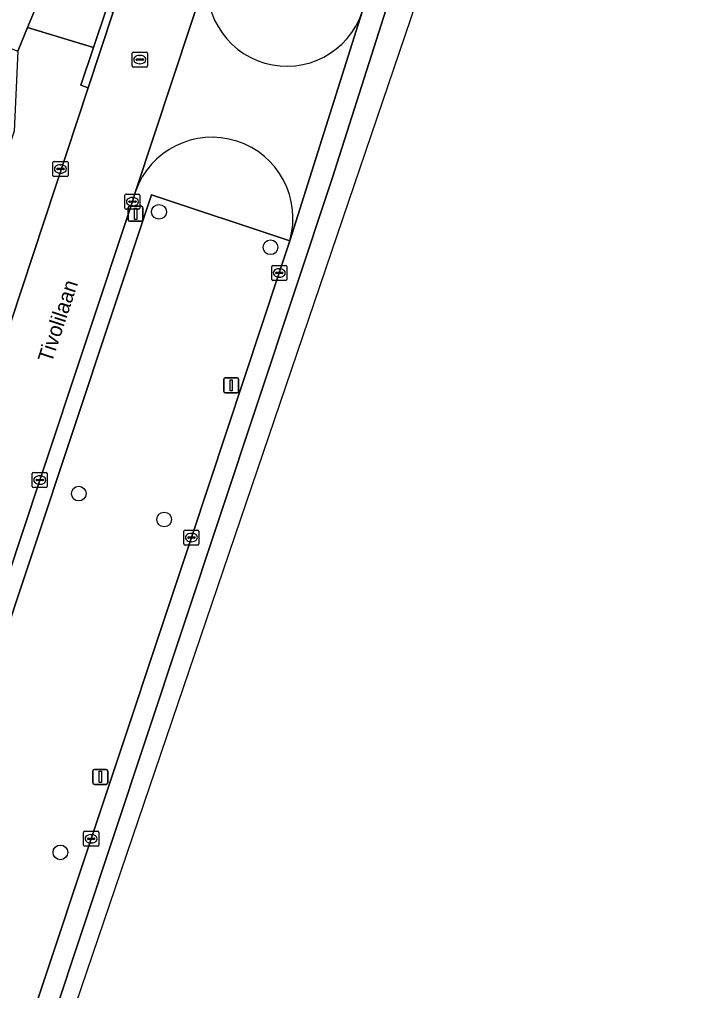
# Model space of a CAD drawing. Extents: x 162523 to 163266, y 381230 to 382050.
# Drawn here: x 163214.4 to 163259.4, y 381512.1 to 381576.7 of the extents above; entities that cross this region are included whole.
import ezdxf

# ---------------------------------------------------------------- set-up
doc = ezdxf.new("R2010")
doc.units = 0
for name, color, linetype in [('IMGEO_Berm_groen', 7, 'Continuous'), ('IMGEO_Boom', 7, 'Continuous'), ('IMGEO_Fietspad_gesloten', 7, 'Continuous'), ('IMGEO_Kolk', 7, 'Continuous'), ('IMGEO_Lichtmast', 7, 'Continuous'), ('IMGEO_Openbare_ruimte_label', 7, 'Continuous'), ('IMGEO_Rijbaan_lokaal_gesloten', 7, 'Continuous'), ('IMGEO_Rijbaan_lokaal_open', 7, 'Continuous'), ('IMGEO_Rioolput', 7, 'Continuous'), ('IMGEO_Voetpad_open', 7, 'Continuous')]:
    doc.layers.add(name, color=color, linetype=linetype)

msp = doc.modelspace()

# ---------------------------------------------------------------- linework, layer by layer
at = {"layer": 'IMGEO_Berm_groen'}
msp.add_lwpolyline([(163225.828, 381542.263), (163231.668, 381559.868), (163232.365, 381562.003), (163223.174, 381565.078), (163210.056, 381525.626), (163203.071, 381504.692), (163212.305, 381501.657), (163212.414, 381501.954), (163212.671, 381502.746), (163219.161, 381522.219)], close=True, dxfattribs=at)
at = {"layer": 'IMGEO_Boom'}
for centre in [(163223.674, 381563.936), (163231.089, 381561.58), (163218.341, 381545.19), (163224.02, 381543.466), (163217.116, 381521.314)]:
    msp.add_circle(centre, 0.489, dxfattribs=at)
at = {"layer": 'IMGEO_Fietspad_gesloten'}
for points in [[(163235.199, 381566.163), (163242.71, 381589.759), (163246.898, 381602.85), (163248.58, 381608.849), (163250.704, 381616.263), (163251.433, 381620.766), (163249.06, 381621.409), (163249.024, 381621.079), (163248.575, 381616.986), (163248.413, 381615.767), (163248.37, 381615.534), (163247.552, 381611.144), (163246.308, 381606.074), (163246.261, 381605.853), (163245.977, 381604.852), (163245.128, 381602.029), (163243.553, 381596.997), (163237.856, 381579.363), (163237.186, 381577.241), (163232.365, 381562.003), (163231.668, 381559.868), (163225.828, 381542.263), (163219.161, 381522.219), (163212.671, 381502.746)], [(163214.498, 381503.809), (163222.768, 381528.774), (163235.199, 381566.163)]]:
    msp.add_lwpolyline(points, dxfattribs=at)
at = {"layer": 'IMGEO_Kolk'}
for p, q in [((163216.699, 381567.29), (163217.551, 381567.29)), ((163216.624, 381566.364), (163216.624, 381567.216)), ((163216.883, 381566.784), (163216.883, 381566.796)), ((163217.321, 381566.747), (163216.923, 381566.747)), ((163216.926, 381566.833), (163217.324, 381566.833)), ((163217.112, 381567.07), (163217.137, 381567.07)), ((163217.367, 381566.796), (163217.367, 381566.784)), ((163217.625, 381567.216), (163217.625, 381566.364)), ((163217.551, 381566.29), (163216.699, 381566.29)), ((163217.135, 381566.51), (163217.11, 381566.51)), ((163221.41, 381564.188), (163221.41, 381565.04)), ((163221.485, 381565.114), (163222.337, 381565.114)), ((163221.898, 381564.894), (163221.923, 381564.894)), ((163222.411, 381565.04), (163222.411, 381564.188)), ((163222.337, 381564.114), (163221.485, 381564.114)), ((163221.669, 381564.608), (163221.669, 381564.62)), ((163222.107, 381564.571), (163221.709, 381564.571)), ((163221.712, 381564.657), (163222.11, 381564.657)), ((163221.921, 381564.334), (163221.896, 381564.334)), ((163222.153, 381564.62), (163222.153, 381564.608)), ((163231.17, 381559.443), (163231.17, 381560.295)), ((163231.245, 381560.369), (163232.097, 381560.369)), ((163232.171, 381560.295), (163232.171, 381559.443)), ((163231.429, 381559.863), (163231.429, 381559.875)), ((163231.867, 381559.826), (163231.469, 381559.826)), ((163231.472, 381559.912), (163231.87, 381559.912)), ((163231.681, 381559.589), (163231.656, 381559.589)), ((163231.658, 381560.149), (163231.683, 381560.149)), ((163231.913, 381559.875), (163231.913, 381559.863)), ((163232.097, 381559.369), (163231.245, 381559.369)), ((163215.323, 381546.592), (163216.175, 381546.592)), ((163215.248, 381545.666), (163215.248, 381546.518)), ((163215.507, 381546.086), (163215.507, 381546.098)), ((163215.945, 381546.049), (163215.547, 381546.049)), ((163215.55, 381546.135), (163215.948, 381546.135)), ((163215.736, 381546.372), (163215.761, 381546.372)), ((163215.991, 381546.098), (163215.991, 381546.086)), ((163216.249, 381546.518), (163216.249, 381545.666)), ((163216.175, 381545.592), (163215.323, 381545.592)), ((163215.759, 381545.812), (163215.734, 381545.812)), ((163225.405, 381542.764), (163226.257, 381542.764)), ((163225.33, 381541.838), (163225.33, 381542.69)), ((163225.589, 381542.258), (163225.589, 381542.27)), ((163226.027, 381542.221), (163225.629, 381542.221)), ((163225.632, 381542.307), (163226.03, 381542.307)), ((163225.818, 381542.544), (163225.843, 381542.544)), ((163226.073, 381542.27), (163226.073, 381542.258)), ((163226.331, 381542.69), (163226.331, 381541.838)), ((163226.257, 381541.764), (163225.405, 381541.764)), ((163225.841, 381541.984), (163225.816, 381541.984)), ((163218.738, 381522.72), (163219.59, 381522.72)), ((163218.663, 381521.794), (163218.663, 381522.646)), ((163218.922, 381522.214), (163218.922, 381522.226)), ((163219.36, 381522.177), (163218.962, 381522.177)), ((163218.965, 381522.263), (163219.363, 381522.263)), ((163219.151, 381522.5), (163219.176, 381522.5)), ((163219.406, 381522.226), (163219.406, 381522.214)), ((163219.664, 381522.646), (163219.664, 381521.794)), ((163219.59, 381521.72), (163218.738, 381521.72)), ((163219.174, 381521.94), (163219.149, 381521.94))]:
    msp.add_line(p, q, dxfattribs=at)
for points in [[(163216.699, 381567.29), (163217.551, 381567.29)], [(163216.624, 381566.364), (163216.624, 381567.216)], [(163217.625, 381567.216), (163217.625, 381566.364)], [(163217.551, 381566.29), (163216.699, 381566.29)], [(163221.41, 381564.188), (163221.41, 381565.04)], [(163221.485, 381565.114), (163222.337, 381565.114)], [(163222.411, 381565.04), (163222.411, 381564.188)], [(163222.337, 381564.114), (163221.485, 381564.114)], [(163231.17, 381559.443), (163231.17, 381560.295)], [(163231.245, 381560.369), (163232.097, 381560.369)], [(163232.171, 381560.295), (163232.171, 381559.443)], [(163232.097, 381559.369), (163231.245, 381559.369)], [(163215.323, 381546.592), (163216.175, 381546.592)], [(163215.248, 381545.666), (163215.248, 381546.518)], [(163216.249, 381546.518), (163216.249, 381545.666)], [(163216.175, 381545.592), (163215.323, 381545.592)], [(163225.405, 381542.764), (163226.257, 381542.764)], [(163225.33, 381541.838), (163225.33, 381542.69)], [(163226.331, 381542.69), (163226.331, 381541.838)], [(163226.257, 381541.764), (163225.405, 381541.764)], [(163218.738, 381522.72), (163219.59, 381522.72)], [(163218.663, 381521.794), (163218.663, 381522.646)], [(163219.664, 381522.646), (163219.664, 381521.794)], [(163219.59, 381521.72), (163218.738, 381521.72)]]:
    msp.add_lwpolyline(points, dxfattribs=at)
for centre, radius, start, end in [((163216.701, 381567.214), 0.0765, 91.55205, 178.44795), ((163216.701, 381567.214), 0.0765, 91.55205, 178.44795), ((163217.549, 381567.214), 0.0765, 1.55205, 88.44795), ((163217.549, 381567.214), 0.0765, 1.55205, 88.44795), ((163216.923, 381566.793), 0.0403, 85.87752, 175.75265), ((163216.92, 381566.783), 0.0366, 178.93798, 274.71019), ((163217.324, 381566.79), 0.043, 264.86636, 352.45326), ((163217.328, 381566.795), 0.0386, 1.73085, 96.63898), ((163216.701, 381566.366), 0.0765, 181.55205, 268.44795), ((163216.701, 381566.366), 0.0765, 181.55205, 268.44795), ((163217.549, 381566.366), 0.0765, 271.55205, 358.44795), ((163217.549, 381566.366), 0.0765, 271.55205, 358.44795), ((163221.487, 381565.038), 0.0765, 91.55205, 178.44795), ((163221.487, 381565.038), 0.0765, 91.55205, 178.44795), ((163222.335, 381565.038), 0.0765, 1.55205, 88.44795), ((163222.335, 381565.038), 0.0765, 1.55205, 88.44795), ((163221.487, 381564.19), 0.0765, 181.55205, 268.44795), ((163221.487, 381564.19), 0.0765, 181.55205, 268.44795), ((163221.709, 381564.617), 0.0403, 85.87752, 175.75265), ((163221.706, 381564.607), 0.0366, 178.93798, 274.71019), ((163222.11, 381564.614), 0.043, 264.86636, 352.45326), ((163222.114, 381564.619), 0.0386, 1.73085, 96.63898), ((163222.335, 381564.19), 0.0765, 271.55205, 358.44795), ((163222.335, 381564.19), 0.0765, 271.55205, 358.44795), ((163231.247, 381560.293), 0.0765, 91.55205, 178.44795), ((163231.247, 381560.293), 0.0765, 91.55205, 178.44795), ((163232.095, 381560.293), 0.0765, 1.55205, 88.44795), ((163232.095, 381560.293), 0.0765, 1.55205, 88.44795), ((163231.469, 381559.872), 0.0403, 85.87752, 175.75265), ((163231.466, 381559.862), 0.0366, 178.93798, 274.71019), ((163231.87, 381559.869), 0.043, 264.86636, 352.45326), ((163231.874, 381559.874), 0.0386, 1.73085, 96.63898), ((163231.247, 381559.445), 0.0765, 181.55205, 268.44795), ((163231.247, 381559.445), 0.0765, 181.55205, 268.44795), ((163232.095, 381559.445), 0.0765, 271.55205, 358.44795), ((163232.095, 381559.445), 0.0765, 271.55205, 358.44795), ((163215.325, 381546.516), 0.0765, 91.55205, 178.44795), ((163215.325, 381546.516), 0.0765, 91.55205, 178.44795), ((163216.173, 381546.516), 0.0765, 1.55205, 88.44795), ((163216.173, 381546.516), 0.0765, 1.55205, 88.44795), ((163215.547, 381546.095), 0.0403, 85.87752, 175.75265), ((163215.544, 381546.085), 0.0366, 178.93798, 274.71019), ((163215.948, 381546.092), 0.043, 264.86636, 352.45326), ((163215.952, 381546.097), 0.0386, 1.73085, 96.63898), ((163215.325, 381545.668), 0.0765, 181.55205, 268.44795), ((163215.325, 381545.668), 0.0765, 181.55205, 268.44795), ((163216.173, 381545.668), 0.0765, 271.55205, 358.44795), ((163216.173, 381545.668), 0.0765, 271.55205, 358.44795), ((163225.407, 381542.688), 0.0765, 91.55205, 178.44795), ((163225.407, 381542.688), 0.0765, 91.55205, 178.44795), ((163226.255, 381542.688), 0.0765, 1.55205, 88.44795), ((163226.255, 381542.688), 0.0765, 1.55205, 88.44795), ((163225.629, 381542.267), 0.0403, 85.87752, 175.75265), ((163225.626, 381542.257), 0.0366, 178.93798, 274.71019), ((163226.03, 381542.264), 0.043, 264.86636, 352.45326), ((163226.034, 381542.269), 0.0386, 1.73085, 96.63898), ((163225.407, 381541.84), 0.0765, 181.55205, 268.44795), ((163225.407, 381541.84), 0.0765, 181.55205, 268.44795), ((163226.255, 381541.84), 0.0765, 271.55205, 358.44795), ((163226.255, 381541.84), 0.0765, 271.55205, 358.44795), ((163218.74, 381522.644), 0.0765, 91.55205, 178.44795), ((163218.74, 381522.644), 0.0765, 91.55205, 178.44795), ((163219.588, 381522.644), 0.0765, 1.55205, 88.44795), ((163219.588, 381522.644), 0.0765, 1.55205, 88.44795), ((163218.962, 381522.223), 0.0403, 85.87752, 175.75265), ((163218.959, 381522.213), 0.0366, 178.93798, 274.71019), ((163219.363, 381522.22), 0.043, 264.86636, 352.45326), ((163219.367, 381522.225), 0.0386, 1.73085, 96.63898), ((163218.74, 381521.796), 0.0765, 181.55205, 268.44795), ((163218.74, 381521.796), 0.0765, 181.55205, 268.44795), ((163219.588, 381521.796), 0.0765, 271.55205, 358.44795), ((163219.588, 381521.796), 0.0765, 271.55205, 358.44795)]:
    msp.add_arc(centre, radius, start, end, dxfattribs=at)
for centre, major_axis, ratio, start_param, end_param in [((163217.111, 381566.79), (-0.387, 0.002), 0.722429, 4.712389, 7.853982), ((163217.136, 381566.79), (-0.39, 0.002), 0.717154, 1.570796, 4.712389), ((163221.897, 381564.614), (-0.387, 0.002), 0.722429, 4.712389, 7.853982), ((163221.922, 381564.614), (-0.39, 0.002), 0.717154, 1.570796, 4.712389), ((163231.657, 381559.869), (-0.387, 0.002), 0.722429, 4.712389, 7.853982), ((163231.682, 381559.869), (-0.39, 0.002), 0.717154, 1.570796, 4.712389), ((163215.735, 381546.092), (-0.387, 0.002), 0.722429, 4.712389, 7.853982), ((163215.76, 381546.092), (-0.39, 0.002), 0.717154, 1.570796, 4.712389), ((163225.817, 381542.264), (-0.387, 0.002), 0.722429, 4.712389, 7.853982), ((163225.842, 381542.264), (-0.39, 0.002), 0.717154, 1.570796, 4.712389), ((163219.15, 381522.22), (-0.387, 0.002), 0.722429, 4.712389, 7.853982), ((163219.175, 381522.22), (-0.39, 0.002), 0.717154, 1.570796, 4.712389)]:
    msp.add_ellipse(centre, major_axis=major_axis, ratio=ratio, start_param=start_param, end_param=end_param, dxfattribs=at)
at = {"layer": 'IMGEO_Lichtmast'}
for p, q in [((163221.621, 381563.409), (163221.621, 381564.209)), ((163221.621, 381564.209), (163221.621, 381563.409)), ((163221.721, 381564.309), (163222.511, 381564.309)), ((163222.511, 381564.309), (163221.721, 381564.309)), ((163222.611, 381564.209), (163222.611, 381563.409)), ((163222.611, 381563.409), (163222.611, 381564.209)), ((163222.511, 381563.309), (163221.721, 381563.309)), ((163221.721, 381563.309), (163222.511, 381563.309)), ((163227.978, 381551.992), (163227.978, 381552.792)), ((163227.978, 381552.792), (163227.978, 381551.992)), ((163228.078, 381552.892), (163228.868, 381552.892)), ((163228.868, 381552.892), (163228.078, 381552.892)), ((163228.968, 381552.792), (163228.968, 381551.992)), ((163228.968, 381551.992), (163228.968, 381552.792)), ((163228.868, 381551.892), (163228.078, 381551.892)), ((163228.078, 381551.892), (163228.868, 381551.892)), ((163219.278, 381525.938), (163219.278, 381526.738)), ((163219.278, 381526.738), (163219.278, 381525.938)), ((163219.378, 381526.838), (163220.168, 381526.838)), ((163220.168, 381526.838), (163219.378, 381526.838)), ((163220.268, 381526.738), (163220.268, 381525.938)), ((163220.268, 381525.938), (163220.268, 381526.738)), ((163220.168, 381525.838), (163219.378, 381525.838)), ((163219.378, 381525.838), (163220.168, 381525.838))]:
    msp.add_line(p, q, dxfattribs=at)
for points in [[(163222.041, 381564.184), (163222.191, 381564.184), (163222.191, 381563.434), (163222.041, 381563.434), (163222.041, 381564.184)], [(163228.398, 381552.767), (163228.548, 381552.767), (163228.548, 381552.017), (163228.398, 381552.017), (163228.398, 381552.767)], [(163219.698, 381526.713), (163219.848, 381526.713), (163219.848, 381525.963), (163219.698, 381525.963), (163219.698, 381526.713)]]:
    msp.add_lwpolyline(points, dxfattribs=at)
for centre, start, end in [((163221.721, 381564.209), 90, 180), ((163221.721, 381564.209), 90, 180), ((163222.511, 381564.209), 0, 90), ((163222.511, 381564.209), 360, 90), ((163221.721, 381563.409), 180, 270), ((163221.721, 381563.409), 180, 270), ((163222.511, 381563.409), 270, 0), ((163222.511, 381563.409), 270, 0), ((163228.078, 381552.792), 90, 180), ((163228.078, 381552.792), 90, 180), ((163228.868, 381552.792), 0, 90), ((163228.868, 381552.792), 360, 90), ((163228.078, 381551.992), 180, 270), ((163228.078, 381551.992), 180, 270), ((163228.868, 381551.992), 270, 0), ((163228.868, 381551.992), 270, 0), ((163219.378, 381526.738), 90, 180), ((163219.378, 381526.738), 90, 180), ((163220.168, 381526.738), 0, 90), ((163220.168, 381526.738), 360, 90), ((163219.378, 381525.938), 180, 270), ((163219.378, 381525.938), 180, 270), ((163220.168, 381525.938), 270, 0), ((163220.168, 381525.938), 270, 0)]:
    msp.add_arc(centre, 0.1, start, end, dxfattribs=at)
at = {"layer": 'IMGEO_Rijbaan_lokaal_gesloten'}
for points in [[(163146.87, 381246.552), (163149.819, 381243.358), (163150.426, 381242.7), (163194.029, 381392.739), (163197.503, 381419.325), (163200.685, 381443.671), (163212.433, 381491.793), (163214.721, 381501.163), (163248.38, 381600.231), (163259.417, 381623.955)], [(163251.433, 381620.766), (163250.704, 381616.263), (163248.58, 381608.849), (163246.898, 381602.85), (163242.71, 381589.759), (163235.199, 381566.163), (163222.768, 381528.774), (163214.498, 381503.809)]]:
    msp.add_lwpolyline(points, dxfattribs=at)
at = {"layer": 'IMGEO_Rijbaan_lokaal_open'}
for points in [[(163239.465, 381633.208), (163239.289, 381632.743), (163235.731, 381622.012), (163230.538, 381606.464), (163220.627, 381577.214), (163218.97, 381572.196), (163199.194, 381512.302)], [(163203.877, 381582.971), (163190.12, 381594.81), (163176.272, 381606.494), (163158.315, 381621.734), (163155.947, 381618.976), (163199.049, 381582.352), (163199.687, 381581.799), (163202.492, 381579.513), (163202.783, 381579.345), (163204.21, 381578.732), (163205.538, 381578.122), (163214.293, 381574.618), (163214.938, 381576.194), (163215.616, 381577.85), (163204.493, 381582.322)], [(163202.16, 381505.309), (163209.269, 381526.595), (163215.744, 381546.093), (163221.906, 381564.615), (163222.115, 381565.284), (163227.041, 381580.166)], [(163227.041, 381580.166), (163222.115, 381565.284)], [(163232.365, 381562.003), (163237.186, 381577.241)]]:
    msp.add_lwpolyline(points, dxfattribs=at)
for centre, radius, start, end in [((163232.174, 381578.913), 5.284, 166.28241, 341.551), ((163227.2, 381563.518), 5.383, 343.65829, 160.84223)]:
    msp.add_arc(centre, radius, start, end, dxfattribs=at)
at = {"layer": 'IMGEO_Rioolput'}
for p, q in [((163221.899, 381573.642), (163221.899, 381574.494)), ((163221.974, 381574.568), (163222.826, 381574.568)), ((163222.9, 381574.494), (163222.9, 381573.642)), ((163222.158, 381574.062), (163222.158, 381574.074)), ((163222.596, 381574.025), (163222.198, 381574.025)), ((163222.201, 381574.111), (163222.599, 381574.111)), ((163222.41, 381573.788), (163222.385, 381573.788)), ((163222.387, 381574.348), (163222.412, 381574.348)), ((163222.642, 381574.074), (163222.642, 381574.062)), ((163222.826, 381573.568), (163221.974, 381573.568))]:
    msp.add_line(p, q, dxfattribs=at)
for points in [[(163221.899, 381573.642), (163221.899, 381574.494)], [(163221.974, 381574.568), (163222.826, 381574.568)], [(163222.9, 381574.494), (163222.9, 381573.642)], [(163222.826, 381573.568), (163221.974, 381573.568)]]:
    msp.add_lwpolyline(points, dxfattribs=at)
for centre, radius, start, end in [((163221.976, 381574.492), 0.0765, 91.55205, 178.44795), ((163221.976, 381574.492), 0.0765, 91.55205, 178.44795), ((163222.824, 381574.492), 0.0765, 1.55205, 88.44795), ((163222.824, 381574.492), 0.0765, 1.55205, 88.44795), ((163222.198, 381574.071), 0.0403, 85.87752, 175.75265), ((163222.195, 381574.061), 0.0366, 178.93798, 274.71019), ((163222.599, 381574.068), 0.043, 264.86636, 352.45326), ((163222.603, 381574.073), 0.0386, 1.73085, 96.63898), ((163221.976, 381573.644), 0.0765, 181.55205, 268.44795), ((163221.976, 381573.644), 0.0765, 181.55205, 268.44795), ((163222.824, 381573.644), 0.0765, 271.55205, 358.44795), ((163222.824, 381573.644), 0.0765, 271.55205, 358.44795)]:
    msp.add_arc(centre, radius, start, end, dxfattribs=at)
for centre, major_axis, ratio, start_param, end_param in [((163222.386, 381574.068), (-0.387, 0.002), 0.722429, 4.712389, 7.853982), ((163222.411, 381574.068), (-0.39, 0.002), 0.717154, 1.570796, 4.712389)]:
    msp.add_ellipse(centre, major_axis=major_axis, ratio=ratio, start_param=start_param, end_param=end_param, dxfattribs=at)
at = {"layer": 'IMGEO_Voetpad_open'}
for points in [[(163237.882, 381640.331), (163236.83, 381637.078), (163218.125, 381581.561), (163215.721, 381578.005), (163215.616, 381577.85), (163214.938, 381576.194), (163219.313, 381574.869), (163220.154, 381577.373), (163220.627, 381577.214), (163230.538, 381606.464), (163235.731, 381622.012)], [(163218.97, 381572.196), (163218.472, 381572.364), (163219.313, 381574.869), (163214.938, 381576.194), (163214.293, 381574.618), (163214.034, 381569.315), (163198.785, 381523.816), (163194.991, 381512.469), (163193.256, 381511.932), (163196.977, 381509.495)], [(163199.194, 381512.302), (163218.97, 381572.196)], [(163222.115, 381565.284), (163221.906, 381564.615), (163215.744, 381546.093), (163209.269, 381526.595), (163202.16, 381505.309)], [(163212.305, 381501.657), (163203.071, 381504.692), (163210.056, 381525.626), (163223.174, 381565.078), (163232.365, 381562.003)]]:
    msp.add_lwpolyline(points, dxfattribs=at)
msp.add_lwpolyline([(163218.472, 381572.364), (163218.97, 381572.196), (163220.627, 381577.214), (163220.154, 381577.373), (163219.313, 381574.869)], close=True, dxfattribs=at)
for centre, radius, start, end in [((163232.174, 381578.913), 5.284, 166.28241, 341.551), ((163227.2, 381563.518), 5.383, 343.65829, 160.84223)]:
    msp.add_arc(centre, radius, start, end, dxfattribs=at)

# ---------------------------------------------------------------- texts
at = {"layer": 'IMGEO_Openbare_ruimte_label'}
msp.add_text('Tivolilaan', height=1, rotation=71.76431, dxfattribs=at).set_placement((163216.538, 381553.835))

doc.saveas('drawing.dxf')
